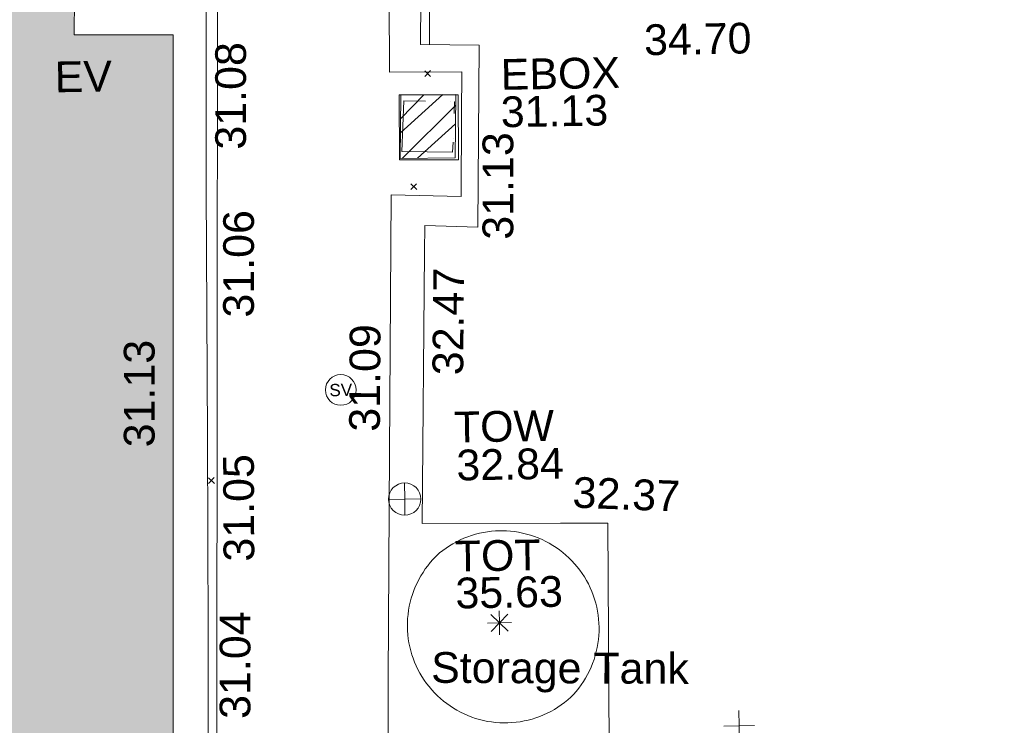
# Model space of a CAD drawing. Header units: millimetres. Extents: x -287732 to 520720, y -88450 to 287754.
# Tile 303 of 383: x 125493 to 137511, y 216961 to 225566. Entities that reach past the tile are written whole.
import ezdxf

# ---------------------------------------------------------------- set-up
doc = ezdxf.new("R2010")
doc.units = ezdxf.units.MM
for name, pattern in [('IMPORT-HIDDEN2 _3_', [4762.5, 3175, -1587.5]), ('IMPORT-UG_ELEC_STREET LIGHTING_QLB2 _2_', [2700, 1500, -300.0000000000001, 0, -250, 150, -300.0000000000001, 0, -200]), ('IMPORT-UG_UNIDENTIFIED_QLA _2_', [2350, 1500, -300.0000000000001, 0, -50, 150, -300.0000000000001, 0, -50])]:
    doc.linetypes.add(name, pattern=pattern)
for name, color, linetype, lineweight, true_color in [('00_TOPO_SERV_STOP_VALVE', 7, 'Continuous', 9, 0x666666), ('00_TOPO_TOP_OF_WALL', 7, 'Continuous', 9, 0x666666), ('00_UAV_BUILDING_OUTLINE', 5, 'Continuous', 9, 0x0000ff), ('00_UAV_COLLECTION_TANK', 4, 'Continuous', 9, 0x00ffff), ('00_UAV_EAVE', 7, 'Continuous', 9, 0x666666), ('00_UAV_ESB_BOX', 240, 'Continuous', 9, 0xff003f), ('00_UAV_LAND_DRAIN', 7, 'Continuous', 9, 0xff7f7f), ('00_UAV_LEVEL_SPOT', 7, 'Continuous', 9, 0x666666), ('00_UAV_PIPE', 140, 'Continuous', 9, 0x00bfff), ('00_UAV_TOP_OF_TANK', 7, 'Continuous', 9, 0x666666), ('00_UAV_TOP_OF_WALL', 7, 'Continuous', 9, 0x666666), ('00_UAV_WALL', 7, 'Continuous', 9, 0x7c00a5), ('12333-PUM-2D-U-0001-C01 - Rev2_REVIT IMPORT_dwg', 7, 'Continuous', 9, 0x767676), ('A_RHA_Line', 7, 'Continuous', 9, 0x00a600), ('PUM-CHAMBER EXTENTS', 6, 'IMPORT-HIDDEN2 _3_', 9, 0xff00ff), ('PUM-UNIDENTIFIED UTILITIES-QLA', 7, 'IMPORT-UG_UNIDENTIFIED_QLA _2_', 9, 0x52a500)]:
    doc.layers.add(name, color=color, linetype=linetype, lineweight=lineweight, true_color=true_color)
doc.layers.add('A_RHA_Detail', color=7, linetype='Continuous', lineweight=9)
doc.layers.add('GEN-TEXT', color=7, linetype='Continuous', lineweight=9)
doc.styles.add('Swis721 Lt BT', font='swissl.ttf', dxfattribs={"height": 399.9999999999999})
doc.styles.add('Swis721 Lt BT_2', font='swissl.ttf', dxfattribs={"height": 375})

# ---------------------------------------------------------------- blocks, each defined once
blk = doc.blocks.new('12333-PUM-2D-U-0001-C01 - Rev2_REVIT IMPORT_dwg_MSL_Sluice_Valve_SYM-2077246-Site Location Plan Proposed')
at = {"layer": '00_TOPO_SERV_STOP_VALVE', "color": 254, "true_color": 0xcccccc}
blk.add_circle((0, 0), 500.0000000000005, dxfattribs=at)
at = {"layer": '00_TOPO_SERV_STOP_VALVE', "insert": (0, 198.9876086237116), "char_height": 399.9999999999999, "width": 785.1100955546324, "attachment_point": 2, "line_spacing_factor": 1.005061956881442, "style": 'Swis721 Lt BT'}
blk.add_mtext('SV', dxfattribs=at)
blk = doc.blocks.new('12333-PUM-2D-U-0001-C01 - Rev2_REVIT IMPORT_dwg_TOT-2077635-Site Location Plan Proposed')
at = {"layer": '00_UAV_TOP_OF_TANK', "color": 254, "true_color": 0xcccccc, "flags": 128}
for points in [[(389.261101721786, 0), (0, 0), (0, 389.261101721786)], [(0, -389.261101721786), (0, 0), (-389.261101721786, 0)], [(275.2491646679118, 275.2491646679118), (0, 0), (-275.2491646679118, 275.2491646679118)], [(275.2491646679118, -275.2491646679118), (0, 0), (-275.2491646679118, -275.2491646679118)]]:
    blk.add_lwpolyline(points, dxfattribs=at)
blk = doc.blocks.new('12333-PUM-2D-U-0001-C01 - Rev2_REVIT IMPORT_dwg_TOW-2077249-Site Location Plan Proposed')
at = {"layer": '00_TOPO_TOP_OF_WALL', "color": 254, "true_color": 0xcccccc, "flags": 128}
for points in [[(0, 525.0554400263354), (0, 0), (-525.0554401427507, 0)], [(525.0554401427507, 0), (0, 0), (0, -525.0554400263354)]]:
    blk.add_lwpolyline(points, dxfattribs=at)
at = {"layer": '00_TOPO_TOP_OF_WALL', "color": 254, "true_color": 0xcccccc}
blk.add_circle((0, 0), 525.0554401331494, dxfattribs=at)
blk = doc.blocks.new('12333-PUM-2D-U-0001-C01 - Rev2_REVIT IMPORT_dwg_UAV-2077255-Site Location Plan Proposed')
at = {"layer": '00_UAV_LEVEL_SPOT', "color": 254, "true_color": 0xcccccc, "flags": 128}
for points in [[(500.0000000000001, 0), (0, 0), (0, 500.0000000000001)], [(0, -500.0000000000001), (0, 0), (-500.0000000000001, 0)]]:
    blk.add_lwpolyline(points, dxfattribs=at)
blk = doc.blocks.new('12333-PUM-2D-U-0001-C01 - Rev2_REVIT IMPORT_dwg_MGS62954_T2_Galway_ITM_3d_Rev1-2077680-Site Location Plan Proposed')
at = {"layer": '00_UAV_COLLECTION_TANK', "color": 254, "true_color": 0xcccccc, "flags": 128}
blk.add_lwpolyline([(534037952.1505001, 725770385.332), (534037914.159919, 725770353.065374), (534037874.8514762, 725770322.4179318), (534037834.2941318, 725770293.4434394), (534037792.5590372, 725770266.1927277), (534037749.7194101, 725770240.7136041), (534037705.8504058, 725770217.0507672), (534037661.028985, 725770195.2457299), (534037615.3337803, 725770175.3367457), (534037568.8449561, 725770157.3587418), (534037521.64407, 725770141.3432573), (534037473.8139282, 725770127.3183889), (534037425.4384409, 725770115.3087416), (534037376.6024755, 725770105.3353837), (534037327.3917065, 725770097.415812), (534037277.8924664, 725770091.5639204), (534037228.1915939, 725770087.7899749), (534037178.376281, 725770086.1005963), (534037128.5339208, 725770086.4987485), (534037078.7519537, 725770088.9837326), (534037029.1177142, 725770093.5511895), (534036979.7182775, 725770100.1931063), (534036930.6403072, 725770108.8978307), (534036881.9699026, 725770119.6500915), (534036833.7924482, 725770132.4310259), (534036786.1924636, 725770147.2182117), (534036739.2534553, 725770163.9857069), (534036693.0577703, 725770182.704096), (534036647.6864516, 725770203.3405403), (534036603.2190959, 725770225.8588364), (534036559.7337139, 725770250.2194802), (534036517.3065938, 725770276.3797338), (534036476.0121673, 725770304.293704), (534036435.9228788, 725770333.9124202), (534036397.1090584, 725770365.183921), (534036359.638799, 725770398.0533451), (534036323.577836, 725770432.4630289), (534036288.9894326, 725770468.352606), (534036255.9342685, 725770505.659114), (534036224.4703338, 725770544.3171042), (534036194.652827, 725770584.2587577), (534036166.5340581, 725770625.4140031), (534036140.1633568, 725770667.7106402), (534036115.5869865, 725770711.0744665), (534036092.8480626, 725770755.4294068), (534036071.9864765, 725770800.6976476), (534036053.0388268, 725770846.799773), (534036036.0383541, 725770893.6549042), (534036022.1505, 725770937.3320001), (534036008.9682178, 725770985.4011881), (534035997.8104272, 725771033.9802277), (534035988.6967032, 725771082.9838954), (534035981.6430339, 725771132.3262216), (534035976.661794, 725771181.9206431), (534035973.7617225, 725771231.6801544), (534035972.9479067, 725771281.5174607), (534035974.2217748, 725771331.3451304), (534035977.5810915, 725771381.0757484), (534035983.0199637, 725771430.622071), (534035990.5288498, 725771479.8971765), (534036000.0945765, 725771528.81462), (534036011.7003625, 725771577.2885834), (534036025.325847, 725771625.234027), (534036040.9471266, 725771672.5668383), (534036058.536796, 725771719.2039794), (534036078.063997, 725771765.0636328), (534036099.4944724, 725771810.0653453), (534036122.7906257, 725771854.1301684), (534036147.9115875, 725771897.1807976), (534036174.8132873, 725771939.1417073), (534036203.4485303, 725771979.939284), (534036233.7670805, 725772019.5019546), (534036265.7157488, 725772057.760313), (534036299.2384865, 725772094.647241), (534036334.2764833, 725772130.0980263), (534036370.7682706, 725772164.0504763), (534036380.1505, 725772172.332), (534036419.9019237, 725772202.5103452), (534036460.8822166, 725772230.9976021), (534036503.0194853, 725772257.7437941), (534036546.2398068, 725772282.7019997), (534036590.4673578, 725772305.8284333), (534036635.6245483, 725772327.0825237), (534036681.6321572, 725772346.4269836), (534036728.4094715, 725772363.8278763), (534036775.8744279, 725772379.254675), (534036823.9437568, 725772392.6803159), (534036872.5331282, 725772404.0812453), (534036921.5572999, 725772413.4374627), (534036970.9302667, 725772420.7325538), (534037020.5654117, 725772425.9537205), (534037070.375658, 725772429.0918033), (534037120.2736217, 725772430.1412969), (534037170.1717644, 725772429.1003599), (534037202.1505001, 725772427.332), (534037251.8591818, 725772422.8648797), (534037301.3371969, 725772416.320094), (534037350.4977444, 725772407.7091252), (534037399.2545797, 725772397.0470793), (534037447.5221668, 725772384.3526617), (534037495.215828, 725772369.6481423), (534037542.2518924, 725772352.9593183), (534037588.5478428, 725772334.3154671), (534037634.0224603, 725772313.7492968), (534037678.5959671, 725772291.2968869), (534037722.1901659, 725772266.9976269), (534037764.7285777, 725772240.894146), (534037806.1365759, 725772213.0322384), (534037846.3415166, 725772183.4607836), (534037885.2728669, 725772152.2316597), (534037922.8623276, 725772119.3996532), (534037959.0439543, 725772085.0223626), (534037993.754272, 725772049.1600976), (534038026.9323872, 725772011.8757728), (534038058.5200939, 725771973.2347972), (534038088.4619768, 725771933.3049606), (534038116.7055075, 725771892.1563133), (534038143.2011374, 725771849.8610439), (534038167.9023841, 725771806.493353), (534038190.7659131, 725771762.1293222), (534038211.7516142, 725771716.8467807), (534038230.8226712, 725771670.7251698), (534038247.9456272, 725771623.8454025), (534038263.0904423, 725771576.2897215), (534038276.2305477, 725771528.1415561), (534038287.342891, 725771479.4853743), (534038296.4079776, 725771430.4065355), (534038303.409904, 725771380.9911408), (534038308.3363867, 725771331.3258816), (534038311.1787829, 725771281.4978876), (534038311.9321058, 725771231.594574), (534038310.5950341, 725771181.7034881), (534038307.1699135, 725771131.9121559), (534038301.6627526, 725771082.3079284), (534038294.083213, 725771032.9778284), (534038284.4445917, 725770984.0083971), (534038272.7637983, 725770935.4855441), (534038259.0613247, 725770887.4943945), (534038243.3612097, 725770840.1191417), (534038225.6909966, 725770793.4428974), (534038206.0816851, 725770747.5475479), (534038184.5676767, 725770702.513609), (534038161.1867141, 725770658.4200858), (534038135.9798151, 725770615.3443333), (534038108.9912019, 725770573.3619207), (534038080.2682213, 725770532.5464998), (534038049.861263, 725770492.9696746), (534038017.8236715, 725770454.7008761), (534037984.2116514, 725770417.807241)], close=True, dxfattribs=at)
at = {"layer": '00_UAV_ESB_BOX', "color": 254, "true_color": 0xcccccc, "flags": 128}
blk.add_lwpolyline([(534036706.1505, 725777754.3320001), (534036694.1505001, 725776963.332), (534035974.2333395, 725776974.2536256), (534035986.2333394, 725777765.2536256)], close=True, dxfattribs=at)
at = {"layer": '00_UAV_LAND_DRAIN', "color": 254, "true_color": 0xcccccc, "flags": 128}
blk.add_lwpolyline([(534033507.7019633, 725764811.5966702), (534033618.8120132, 725769810.1173351), (534033620.1505001, 725769870.3319999), (534033710.9611723, 725774809.2069005), (534033783.1505001, 725778735.332), (534033786.2570464, 725779808.4411135), (534033800.7308004, 725784808.1792247), (534033806.1505001, 725786680.3320003), (534033714.1505001, 725786670.3320001), (534033701.021753, 725783635.403292), (534033690.1505001, 725781122.332), (534033646.7268459, 725778636.0494431), (534033612.1504999, 725776656.332), (534033572.6233523, 725773636.6806085), (534033541.1505, 725771232.3320001), (534033494.1242883, 725768637.3769853), (534033425.1505001, 725764831.332), (534033400.665271, 725763638.341874), (534033389.2668344, 725763082.9775764)], dxfattribs=at)
at = {"layer": '00_UAV_PIPE', "color": 254, "true_color": 0xcccccc, "flags": 128}
blk.add_lwpolyline([(534036366.9936132, 725778373.9141533), (534036380.1505, 725779397.3320001), (534041136.1505001, 725779310.3320001), (534041208.1505001, 725779343.332), (534041225.9519612, 725779385.546894)], dxfattribs=at)
at = {"layer": '00_UAV_WALL', "color": 254, "true_color": 0xcccccc, "flags": 128}
for points in [[(534036104.2378526, 725764808.5729617), (534035630.2775475, 725764808.1553998), (534035689.4244599, 725768411.136259), (534035726.1505, 725770648.332), (534035792.1285502, 725773409.9824679), (534035867.1694063, 725776550.9757928), (534036720.1505, 725776516.3320001), (534036743.9329351, 725777519.1580106), (534036756.1505001, 725778034.332), (534035874.1505001, 725778044.332), (534035917.8358616, 725781645.7849793), (534035974.5345253, 725786320.0640413), (534036202.9907179, 725786314.5181539)], [(534036283.006, 725779459.9585), (534036258.006, 725778376.9585), (534036974.006, 725778356.9585), (534036919.006, 725776135.9585001), (534036271.0060001, 725776169.9585001), (534036262.3188564, 725775842.3069291), (534036174.590358, 725772533.4655823), (534037863.4415845, 725772509.1793653), (534038440.5709687, 725772500.8800615), (534038411.1504999, 725769788.3320003), (534036848.1505, 725769794.3319999), (534036843.5849153, 725769647.4888628), (534036792.9814605, 725768019.927353), (534038404.1505, 725767930.3320003), (534038370.3250033, 725766173.4771214), (534038355.1505, 725765385.332), (534036124.9746233, 725765466.4995797)]]:
    blk.add_lwpolyline(points, dxfattribs=at)
at = {"xscale": 0.375, "yscale": 0.375, "zscale": 0.375}
for name, p in [('12333-PUM-2D-U-0001-C01 - Rev2_REVIT IMPORT_dwg_MSL_Sluice_Valve_SYM-2077246-Site Location Plan Proposed', (534035209.9875001, 725774181.297)), ('12333-PUM-2D-U-0001-C01 - Rev2_REVIT IMPORT_dwg_TOW-2077249-Site Location Plan Proposed', (534035967.006, 725772836.9584999)), ('12333-PUM-2D-U-0001-C01 - Rev2_REVIT IMPORT_dwg_TOT-2077635-Site Location Plan Proposed', (534037096.9875, 725771307.2970002)), ('12333-PUM-2D-U-0001-C01 - Rev2_REVIT IMPORT_dwg_UAV-2077255-Site Location Plan Proposed', (534040000.0000001, 725770000.0000001))]:
    blk.add_blockref(name, p, dxfattribs=at)
at = {"layer": '00_UAV_BUILDING_OUTLINE', "color": 251, "true_color": 0x666666, "insert": (534032550.6687774, 725773527.8053118), "char_height": 375, "width": 1495.902363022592, "attachment_point": 1, "rotation": 88.99776956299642, "line_spacing_factor": 1.005061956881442, "style": 'Swis721 Lt BT_2'}
blk.add_mtext('31.13', dxfattribs=at)
at = {"layer": '00_UAV_COLLECTION_TANK', "color": 251, "true_color": 0x666666, "insert": (534036258.4081765, 725770965.8618684), "char_height": 375, "width": 3599.663464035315, "attachment_point": 1, "rotation": 358.7631590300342, "line_spacing_factor": 1.005061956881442, "style": 'Swis721 Lt BT_2'}
blk.add_mtext('Storage Tank', dxfattribs=at)
at = {"layer": '00_UAV_EAVE', "insert": (534031786.2789966, 725778245.9284873), "char_height": 375, "width": 736.078940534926, "attachment_point": 1, "line_spacing_factor": 1.005061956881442, "style": 'Swis721 Lt BT_2'}
blk.add_mtext('EV', dxfattribs=at)
at = {"layer": '00_UAV_ESB_BOX', "color": 251, "true_color": 0x666666, "char_height": 375, "attachment_point": 1, "line_spacing_factor": 1.005061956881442, "style": 'Swis721 Lt BT_2'}
for s, insert, width in [('EBOX', (534037229.5774678, 725778181.222074), 1619.373669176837), ('31.13', (534037222.096543, 725777724.8476653), 1495.902363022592)]:
    blk.add_mtext(s, dxfattribs=dict(at, insert=insert, width=width))
at = {"layer": '00_UAV_LAND_DRAIN', "color": 251, "true_color": 0x666666, "char_height": 375, "width": 1495.902363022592, "attachment_point": 1, "line_spacing_factor": 1.005061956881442, "style": 'Swis721 Lt BT_2'}
for s, insert, rotation in [('31.08', (534033729.4776099, 725777138.1947364), 88.99941413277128), ('31.06', (534033789.985528, 725775088.5983719), 88.94662608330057), ('31.05', (534033743.3297758, 725772111.5081027), 89.25004277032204), ('31.04', (534033661.8791894, 725770196.2446387), 88.93337418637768)]:
    blk.add_mtext(s, dxfattribs=dict(at, insert=insert, rotation=rotation))
at = {"layer": '00_UAV_TOP_OF_TANK', "char_height": 375, "attachment_point": 1, "line_spacing_factor": 1.005061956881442, "style": 'Swis721 Lt BT_2'}
for s, insert, width in [('TOT', (534036566.2029436, 725772316.19319), 1139.735133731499), ('35.63', (534036566.2029436, 725771866.3875569), 1495.902363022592)]:
    blk.add_mtext(s, dxfattribs=dict(at, insert=insert, width=width))
at = {"layer": '00_UAV_TOP_OF_WALL', "char_height": 375, "attachment_point": 1, "line_spacing_factor": 1.005061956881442, "style": 'Swis721 Lt BT_2'}
for s, insert, width in [('34.70', (534038985.85447, 725778573.0010154), 1495.902363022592), ('TOW', (534036582.8868396, 725773890.9639986), 1343.937678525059), ('32.84', (534036605.3487469, 725773427.1160758), 1495.902363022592)]:
    blk.add_mtext(s, dxfattribs=dict(at, insert=insert, width=width))
at = {"layer": '00_UAV_WALL', "color": 251, "true_color": 0x666666, "char_height": 375, "width": 1495.902363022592, "attachment_point": 1, "line_spacing_factor": 1.005061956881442, "style": 'Swis721 Lt BT_2'}
for s, insert, rotation in [('31.13', (534036971.7484689, 725775982.8674196), 88.98835494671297), ('32.47', (534036331.4933857, 725774342.7471457), 88.48125224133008), ('31.09', (534035303.0112101, 725773671.7392106), 88.63141810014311), ('32.37', (534038029.3268374, 725773072.3275082), 356.84722051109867)]:
    blk.add_mtext(s, dxfattribs=dict(at, insert=insert, rotation=rotation))
blk = doc.blocks.new('12333-PUM-2D-U-0001-C01 - Rev2_REVIT IMPORT_dwg-1620468-Site Location Plan Proposed')
at = {"layer": 'PUM-CHAMBER EXTENTS', "true_color": 0xffaaff}
h = blk.add_hatch(dxfattribs=at)
h.set_pattern_fill('FP_3', color=211, style=0, pattern_type=2)
h.set_pattern_definition([(45, (-533641079.65, -725615854.3560001), (-265.1650429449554, 265.1650429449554), []), (45, (-533640902.873, -725615854.3560001), (-265.1650429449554, 265.1650429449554), [])])
h.paths.add_polyline_path([(394906.3501529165, 161136.6438213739), (395577.3501528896, 161134.6438212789), (395598.3501528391, 161905.643821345), (394927.3501528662, 161907.6438215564)])
at = {"layer": 'GEN-TEXT', "color": 253, "true_color": 0xaaaaaa}
for p, q in [((395222.994813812, 162131.2884822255), (395293.7054919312, 162201.9991603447)), ((395293.7054919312, 162131.2884822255), (395222.994813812, 162201.9991603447)), ((395028.9948137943, 160754.2884822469), (395099.7054919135, 160824.9991603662)), ((395099.7054919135, 160754.2884822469), (395028.9948137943, 160824.9991603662)), ((392496.9948137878, 157214.2884823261), (392567.705491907, 157284.9991604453)), ((392567.705491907, 157214.2884823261), (392496.9948137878, 157284.9991604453))]:
    blk.add_line(p, q, dxfattribs=at)
at = {"layer": 'PUM-CHAMBER EXTENTS', "color": 211, "linetype": 'Continuous', "true_color": 0xffaaff, "flags": 128}
blk.add_lwpolyline([(394906.3501529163, 161136.6438213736), (395577.3501528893, 161134.6438212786), (395598.350152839, 161905.6438213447), (394927.350152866, 161907.6438215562)], close=True, dxfattribs=at)
at = {"layer": 'PUM-UNIDENTIFIED UTILITIES-QLA', "color": 9, "true_color": 0xc5e1aa, "flags": 128}
blk.add_lwpolyline([(395546.3501529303, 161202.6438213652), (394927.350152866, 161222.6438213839), (394960.35015292, 161837.6438213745), (395579.3501531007, 161817.6438213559)], close=True, dxfattribs=at)
blk.add_blockref('12333-PUM-2D-U-0001-C01 - Rev2_REVIT IMPORT_dwg_MGS62954_T2_Galway_ITM_3d_Rev1-2077680-Site Location Plan Proposed', (-533641079.6498471, -725615854.3561786))

msp = doc.modelspace()

# ---------------------------------------------------------------- hatches: boundary and pattern name
at = {"layer": 'A_RHA_Detail', "true_color": 0xc0c0c0}
h = msp.add_hatch(color=9, dxfattribs=at)
h.paths.add_polyline_path([(-80880.60083809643, -68502.79057078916), (-80400.865924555, -68483.41509113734), (-80400.865924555, -62984.64684185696), (-24474.85765177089, -63009.32043784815), (-24456.14471271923, -50840.30023858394), (-36622.55041039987, -50831.65104353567), (-36622.55041039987, -44228.57792613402), (-50959.0526582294, -44218.38599194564), (-50959.0526582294, -42573.78171514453), (-54563.9325804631, -42571.21897729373), (-54565.69773352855, -45054.17447474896), (-92408.82109321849, -45027.27149621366), (-92411.78875845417, -49201.74309222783), (-100061.9988811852, -49201.74309222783), (-100052.2214449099, -64852.82557838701), (-86120.90825229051, -64852.82557838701), (-86092.1662649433, -62957.90041523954), (-84861.10047608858, -62957.90041523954), (-84854.79052929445, -68240.109737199), (-80870.60226892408, -68240.10973722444)])
h.paths.add_polyline_path([(-137238.9269902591, -68461.9384092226), (-132719.7426408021, -68433.0633692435), (-132847.0731201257, -62850.04282283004), (-130454.6837966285, -62916.63108078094), (-130498.2830220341, -61355.85393642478), (-117581.136331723, -61423.42893438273), (-117492.3908565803, -49183.91309190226), (-125136.5200282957, -49178.47881952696), (-125133.572703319, -45032.61887136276), (-163007.1824077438, -45005.6942194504), (-163007.1824076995, -44090.2963411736), (-163123.8521269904, -44090.21339942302), (-163122.6389897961, -42383.75184302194), (-166563.8543419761, -42383.75184298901), (-166565.034908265, -44044.39824208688), (-193158.4656786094, -44025.49275805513), (-193195.152889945, -62863.65652504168), (-137269.7106414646, -62916.63108078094), (-137254.3708868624, -65679.90523788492)])
h.paths.add_polyline_path([(120310.9497607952, -32334.28230164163), (120312.4652266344, -31610.73011961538), (133451.2244789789, -31638.24899384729), (133469.2230092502, -19717.98315780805), (121295.7536929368, -19692.48606430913), (121319.8434528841, -8190.941560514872), (112277.0825930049, -8172.001674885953), (112263.1770823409, -14811.1234547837), (78285.85310969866, -14739.95861438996), (78292.82277619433, -8167.077575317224), (75241.99098605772, -8160.673431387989), (69355.76844233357, -8152.931592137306), (69353.6659720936, -9156.74635762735), (68372.60878945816, -9154.691552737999), (68372.60878945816, -13705.52853215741), (69333.7233474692, -13707.54156770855), (69325.07112547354, -16249.53369228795), (66623.4489111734, -16249.53369228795), (66619.79243935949, -17995.29925530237), (65989.07757494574, -17995.2992552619), (65985.44262772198, -19730.78799483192), (57152.23993377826, -19712.28702421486), (57127.42535098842, -31559.89463417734), (70277.87165424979, -31587.43801817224), (70277.87165431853, -32271.7414715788), (78263.96947909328, -32285.12944888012), (78266.62661740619, -31019.79372153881), (112335.8856506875, -31091.15111860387), (112335.8856506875, -32317.57330553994), (119781.4233959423, -32333.17321913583)])
h.paths.add_polyline_path([(7503.717409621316, -1791.439263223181), (15482.43097392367, -674.0213231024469), (15484.0826588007, 148.1327206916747), (56188.28042539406, 205.5276654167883), (56155.84326007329, 14338.3166313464), (18016.62665935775, 14236.48149539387), (17967.9025208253, 34313.18372071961), (21727.10644863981, 34324.0692624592), (21708.90974962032, 40608.10218321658), (18009.66447159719, 40608.10218321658), (17995.54603706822, 45483.75063442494), (9770.084204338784, 45420.6329473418), (3966.213879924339, 45446.76585222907), (3984.771235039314, 14176.56786832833), (1023.062455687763, 14176.56786837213), (-276.5134647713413, 14190.52623461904), (-231.6790044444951, 5968.135265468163), (-226.4491536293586, 193.7444677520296), (553.0869992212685, 183.4716499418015), (7477.609307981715, 143.2867586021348), (7488.638446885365, -674.0213231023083)])
h.paths.add_polyline_path([(77755.59663317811, 53.47451145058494), (77729.51881611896, 1699.844979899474), (94464.47132486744, 1659.976083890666), (94606.37913471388, 17991.390236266), (88810.4190114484, 18015.03260816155), (88799.89418497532, 14436.74271609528), (69413.88950349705, 14457.8773889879), (69377.35724448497, 99.62816357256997), (75241.99098605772, 67.32134432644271)])
h.paths.add_polyline_path([(61252.12079701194, 46453.95617366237), (105774.7348988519, 46472.68783506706), (105768.2642198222, 61852.61234306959), (92285.13876309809, 61852.61234306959), (92308.59670399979, 65784.30757140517), (96107.4668000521, 65767.60445243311), (96059.68081117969, 75209.20847378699), (101084.8427276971, 75071.88872764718), (104988.0046543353, 74765.36560406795), (108403.6894220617, 74363.8408943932), (112009.2703903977, 73787.25420861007), (115645.3524815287, 73049.69667206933), (116890.8108051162, 72761.69136252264), (120208.9929833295, 71893.18353872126), (120865.241739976, 71703.68484519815), (124135.6329506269, 70669.67317906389), (127435.6253142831, 69480.50055823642), (127820.4368670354, 69394.93141813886), (128274.3081769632, 69331.69585753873), (128731.8791144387, 69306.66104516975), (129189.9401488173, 69320.00258290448), (129645.2782985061, 69371.62688826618), (130094.6997111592, 69461.17185603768), (130535.0520071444, 69588.00939074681), (130963.246434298, 69751.24981927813), (131376.2795165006, 69949.74812590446), (131771.2541232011, 70182.11198903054), (132162.5575600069, 70460.5404660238), (132496.0921583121, 70741.69081113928), (132820.871367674, 71064.98072578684), (133117.4593294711, 71414.31364272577), (133383.77568926, 71787.23923950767), (133616.5473239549, 72178.5372844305), (133817.1647262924, 72590.54524898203), (133982.6025969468, 73017.89547513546), (134111.7005086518, 73457.59040801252), (134203.5529320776, 73906.54590458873), (134257.5155883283, 74361.61286216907), (134272.5462649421, 74819.5993153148), (134250.5259875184, 75277.29281745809), (134189.6227572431, 75731.48297747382), (134090.9274700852, 76178.98397757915), (133955.1324028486, 76616.65691993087), (133783.1900598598, 77041.43184345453), (133576.3064937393, 77450.32925647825), (133335.932843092, 77840.48103920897), (133063.7551572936, 78209.15055532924), (132761.6825665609, 78553.75185442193), (132431.8338935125, 78871.8678050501), (132076.5227905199, 79161.26705197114), (131698.2415080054, 79419.91966861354), (131299.6434187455, 79646.01139197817), (131093.5942456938, 79746.34209763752), (132146.0467355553, 83110.22226145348), (122787.7632953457, 86282.54285518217), (121604.3555412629, 82800.3591886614), (117095.9864227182, 83870.84033785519), (116841.9598400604, 83526.35449572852), (116120.5435466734, 91221.93611972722), (110237.7341284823, 91274.27491021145), (110194.3680786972, 90435.39030214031), (104988.0046543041, 90486.49901390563), (104973.2761846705, 94309.82427956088), (103746.1314668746, 94309.8242795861), (103839.9937121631, 122852.1474271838), (96365.09202306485, 122931.9599470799), (96350.3400238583, 123952.4168585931), (104555.5505249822, 123902.1925226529), (104607.3234458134, 120248.5396156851), (125502.5015002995, 120134.1933400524), (125662.0200253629, 137657.3796882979), (114479.5865733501, 137699.2256881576), (114382.306264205, 129149.9458158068), (104644.159003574, 129187.9975073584), (104577.9931702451, 126217.3903144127), (101184.4926406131, 126159.1566967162), (101264.6166812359, 135959.2655565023), (89967.23178808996, 135988.8856164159), (89927.63362986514, 125823.6463181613), (93630.53562302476, 125840.7948842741), (93580.65688892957, 122931.9599470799), (88697.38835376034, 122904.7310126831), (88679.3898954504, 95739.09143775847), (86378.25848996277, 95739.09143775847), (86378.18187189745, 96178.1008337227), (83279.50743284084, 96200.92083327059), (83273.62493422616, 95735.74732133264), (70169.67509619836, 95733.22421950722), (70166.26842742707, 96272.07409347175), (66674.99731294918, 96257.14073655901), (66654.74538556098, 95755.71092136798), (65784.77231079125, 95755.71092136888), (65887.65094984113, 117470.630565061), (53473.3427162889, 117487.9046429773), (53434.44066309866, 98570.46349063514), (40649.41626916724, 98570.46349063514), (40610.16711559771, 94406.01479078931), (38853.82372868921, 94410.36303440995), (38848.65589191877, 89463.65332729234), (40612.46601912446, 89518.45976927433), (40665.38257362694, 86257.73741128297), (38372.19584460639, 86305.72309285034), (38369.79374539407, 76901.0507917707), (50937.9512507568, 76944.40198294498), (50922.88567286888, 74598.78180889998), (56484.9061132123, 74588.85093771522), (56484.9061132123, 75194.85181995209), (92465.4037153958, 75233.0258166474), (92645.92783662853, 71766.64845094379), (89810.55521366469, 69362.83965827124), (85313.16173974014, 69360.94750420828), (85313.16173974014, 66907.4050808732), (75210.14498263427, 66903.15451589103), (75210.14498263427, 63815.70944550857), (70819.40014309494, 63815.70999200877), (70819.21601505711, 64253.35708059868), (69456.83415683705, 64253.35708059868), (69455.7195737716, 66901.99623166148), (61303.32856759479, 66898.5668068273), (61304.56054988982, 63970.32021231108), (70500.41048208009, 63970.32021219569), (70500.4088543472, 61852.59006207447), (61245.6438848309, 61848.69637488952), (61252.03558504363, 46656.49344428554)])
h.paths.add_polyline_path([(-17153.16561239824, 48569.32684293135), (-17153.16561224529, 60770.38083685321), (-29362.88357759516, 60774.70428694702), (-29362.88357759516, 67399.20394580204), (-43507.24466814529, 67405.01911303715), (-43488.5313307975, 69093.07334175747), (-45766.41866231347, 69109.32868388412), (-45794.3462003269, 67405.01911303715), (-47272.11273194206, 67404.2124544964), (-47272.44887633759, 66454.91798908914), (-86004.56386332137, 66468.63299519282), (-86006.66970787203, 60521.58362721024), (-92662.87722510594, 60521.58362721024), (-92665.2138765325, 50184.35611932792), (-79752.0168396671, 50179.78309939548), (-79752.016597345, 48591.4932381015), (-17157.7163123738, 48569.32845417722)])
h.paths.add_polyline_path([(-201056.4185878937, 48628.75479108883), (-138377.9751621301, 48634.64535779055), (-138377.9751621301, 50133.28201003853), (-125467.710581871, 50134.49626164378), (-125468.6909603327, 60566.1903686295), (-132186.8595614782, 60565.86652591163), (-132187.4203588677, 66533.0197876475), (-170643.3098734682, 66805.61809689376), (-170643.3098732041, 67738.78475848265), (-200340.0100486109, 67488.93693764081), (-200348.7171487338, 60827.78025104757), (-201057.5650552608, 60827.71357558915), (-201056.6510294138, 51102.04313372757)])
h.paths.add_polyline_path([(-240051.5126725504, 54769.19491160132), (-239444.490259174, 54811.10754483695), (-239186.5396223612, 54841.92927608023), (-238764.8191577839, 54940.98166103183), (-238382.4735933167, 55122.46891388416), (-237990.3402229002, 55354.87497234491), (-237269.2031023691, 55936.21515020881), (-237032.4836384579, 56225.56611516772), (-236793.0039602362, 56569.31473944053), (-236554.5880578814, 57004.26389721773), (-236432.7219585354, 57267.46508908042), (-236300.081527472, 57753.26238983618), (-236250.7285154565, 58017.17885684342), (-236235.6490609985, 58516.21786804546), (-236233.2538429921, 58987.85640053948), (-236213.7029795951, 59823.48083769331), (-236363.8287855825, 59820.86038205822), (-236634.0279869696, 60698.06075827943), (-236391.9547756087, 61432.19726339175), (-236225.4740089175, 61435.10319600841), (-236201.6036569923, 62637.68779596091), (-232563.5271750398, 62639.28734435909), (-232563.5271750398, 63049.03842404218), (-232732.1945866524, 63049.15302218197), (-232860.1521277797, 63457.95890274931), (-232731.606808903, 63914.24862697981), (-232560.8209656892, 63914.24862697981), (-232515.1276847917, 70598.00033009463), (-240628.6947849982, 70598.85496273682), (-240629.7923196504, 72350.98321577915), (-246412.6011212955, 72347.36085933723), (-246412.6011212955, 70616.45923936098), (-254449.5805725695, 70618.60952619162), (-254454.637144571, 70754.06491720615), (-254469.7140363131, 73191.66276250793), (-263883.2532625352, 73267.83063688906), (-263902.4181505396, 68260.74348553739), (-263714.8217520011, 68259.82096572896), (-263552.9672900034, 67819.65434396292), (-263719.0883117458, 67392.2068408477), (-263913.6298699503, 67392.20684284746), (-263956.7001913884, 58633.76423459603), (-260181.1963171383, 58611.22607638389), (-260192.3146983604, 56354.25111579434), (-257184.684388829, 56339.46086021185), (-257213.4419957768, 57092.93866021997), (-257338.5163846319, 57093.27331223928), (-257471.0109294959, 57531.74572308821), (-257338.5163845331, 58062.22513696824), (-257203.4956297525, 58064.06881289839), (-257173.5751889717, 58598.54056692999), (-256478.2273617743, 58575.27357994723), (-256478.2273617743, 58788.51859473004), (-256013.0091299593, 58911.92701534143), (-255397.0786664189, 58780.99767617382), (-255397.0786664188, 58595.982422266), (-243809.885361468, 58585.92793201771), (-243805.3570672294, 58352.04527760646), (-243740.939469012, 57884.52572680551), (-243619.0830608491, 57421.84877545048), (-243424.3877545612, 56943.65915412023), (-243247.1437899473, 56608.24157713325), (-243003.0710579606, 56249.99021479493), (-242732.2093200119, 55932.75703082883), (-242371.7230178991, 55603.12658811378), (-242141.255125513, 55424.88676767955), (-241804.9643037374, 55216.88439822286), (-241529.4640827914, 55077.02869055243), (-241100.6275144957, 54917.18295003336), (-240836.2134980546, 54840.82833176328), (-240453.4486195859, 54788.60784130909), (-240218.9578693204, 54777.28227442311)])
h.paths.add_polyline_path([(40276.69022552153, 59895.36417752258), (40328.62676029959, 69196.9439153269), (36588.99968785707, 69217.8245910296), (36619.46637569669, 74674.25962428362), (32264.36460078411, 74687.02318924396), (32233.48293867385, 69156.26826306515), (11916.69390495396, 69269.70959686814), (11966.66200111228, 78218.75165974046), (29087.509017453, 78123.15526808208), (29143.44567205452, 88141.1370047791), (15719.348796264, 88216.09212953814), (15732.60379610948, 90589.9978889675), (4594.294101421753, 90652.19003489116), (4525.129359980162, 78265.12250449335), (10096.76365553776, 78234.01258731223), (10077.43887221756, 74773.03821910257), (4547.641142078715, 74803.91453678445), (4465.579974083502, 60107.1600234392), (19125.89094760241, 60025.30234268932), (19139.86249374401, 62527.53804644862), (31738.59196305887, 62457.19146404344), (31724.55430858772, 59943.11609815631), (38369.79364225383, 59906.01157293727)])
h.paths.add_polyline_path([(-246083.0241259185, 72334.29150213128), (-246083.0594797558, 72334.30275087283), (-246208.2905500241, 72334.29150213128)])
h.paths.add_polyline_path([(-114575.3004830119, 112178.0758695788), (-114575.3246435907, 112178.0758695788), (-114707.2752166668, 115801.5811617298)])
h.paths.add_polyline_path([(-154699.9178765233, 101760.4080976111), (-114382.050333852, 101776.0542914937), (-114382.050333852, 106926.9360164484), (-113755.641395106, 106927.1792101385), (-113757.5507412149, 111847.2721531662), (-114431.6837526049, 111847.2721531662), (-114431.8097758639, 112178.0758695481), (-114575.3004830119, 112178.0758695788), (-114578.9984943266, 121707.2390833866), (-123056.9849702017, 121707.2390833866), (-123068.8201032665, 156452.7036899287), (-119381.2340625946, 156454.1348067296), (-119381.2340625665, 160165.8597952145), (-115501.031452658, 160167.3662801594), (-115503.3750945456, 166206.5793118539), (-132411.7987151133, 166599.6604729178), (-132411.8243278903, 166665.6603411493), (-135275.0124468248, 166664.5490317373), (-135275.0124468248, 166628.1883101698), (-135911.3205076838, 166628.1944502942), (-135911.3479256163, 166352.1604668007), (-152521.1633846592, 166345.7146753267), (-152518.3680955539, 159142.6836790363), (-150699.3133726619, 159117.9265656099), (-150758.5477087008, 122560.691203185), (-151059.2005266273, 122560.691203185), (-151061.0981347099, 121302.4374932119), (-154138.3148337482, 121372.6012653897), (-154138.3148337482, 121865.1834517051), (-154704.3888425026, 121867.2611370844), (-154688.5451973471, 119352.3937021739), (-154745.5933227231, 119352.3715636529), (-154745.5763474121, 118722.1532660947), (-160794.1544526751, 118748.7442832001), (-160794.1544526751, 119410.5425977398), (-163852.1622693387, 119422.408321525), (-163855.0715294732, 118762.2003111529), (-167568.6765459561, 118778.5256058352), (-166634.6619849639, 124395.1277019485), (-166930.050559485, 124500.0918161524), (-167568.6765459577, 124707.6250903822), (-168028.2173235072, 124841.3808647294), (-168630.5006276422, 124991.3056740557), (-169238.2056069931, 125117.4693074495), (-169850.3952285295, 125219.6772876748), (-170466.1255403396, 125297.7720169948), (-171089.11025998, 125351.8553033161), (-171704.4065937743, 125381.1774255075), (-172325.0479971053, 125386.3595015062), (-172782.2248668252, 125374.5832362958), (-173401.7764235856, 125337.4554476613), (-174109.844898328, 125263.4341236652), (-174634.1213722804, 125190.4100126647), (-175245.0145766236, 125080.719099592), (-176047.1958093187, 124895.7675260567), (-176665.4852587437, 124724.7228134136), (-177045.3001228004, 124609.1129151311), (-177631.5127792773, 124405.2077276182), (-176665.4852586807, 118818.5158794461), (-177558.9402083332, 118822.4435768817), (-177662.2853368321, 125263.4341236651), (-176365.3912351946, 126542.9270807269), (-159462.2970490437, 126319.910391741), (-157057.7396790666, 128609.0850976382), (-157060.6673204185, 136153.1661957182), (-158638.8016610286, 137740.2441626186), (-159352.3735831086, 137740.2441626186), (-161634.4140634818, 140201.1078539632), (-168727.9404945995, 140256.8191146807), (-171035.0401161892, 137942.8847305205), (-174184.1459014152, 137942.8847305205), (-176460.1167434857, 140292.2858551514), (-177341.6856934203, 140292.2858551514), (-177341.7113613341, 140358.4281613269), (-183428.5803825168, 140356.0660244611), (-185921.6385985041, 137917.4639994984), (-185921.6385985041, 131757.3091155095), (-186906.8767412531, 131756.9267733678), (-187725.3914540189, 130809.9989183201), (-187724.058890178, 127376.1828148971), (-186481.0281350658, 126304.5577463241), (-186479.4846754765, 122327.2959175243), (-185176.2828158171, 121059.4673825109), (-180304.1129154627, 121059.4673824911), (-180304.1136492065, 118802.0484409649), (-193555.3706955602, 118802.0484409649), (-193555.368699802, 133117.8341649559), (-192593.6442938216, 133118.2073819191), (-192593.6442938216, 134200.8158367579), (-192224.6284783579, 134200.9592041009), (-192225.5653014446, 136615.0101267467), (-192595.0012460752, 136615.0101267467), (-192595.4357332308, 137734.4745165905), (-193589.2709668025, 137734.4746851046), (-193589.2685988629, 147474.570583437), (-193163.2062206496, 147492.8644732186), (-192765.7252967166, 147531.087133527), (-192359.9383250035, 147589.5931622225), (-192199.8207947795, 147616.5827294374), (-191882.7548926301, 147682.9245600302), (-191568.5380070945, 147761.6632019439), (-191257.654638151, 147852.677242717), (-190828.6072909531, 148002.2045655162), (-190647.7999969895, 148070.9514233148), (-190349.7690789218, 148197.8750094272), (-190056.9509284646, 148336.4013817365), (-189769.797051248, 148486.3169427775), (-189405.3590254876, 148698.0567944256), (-189132.906026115, 148873.2749095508), (-188867.542109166, 149059.0543929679), (-188609.6764469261, 149255.1087866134), (-188354.9814055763, 149465.3525772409), (-188079.6339208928, 149713.879248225), (-187884.9836199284, 149901.8220103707), (-187545.928247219, 150265.8040604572), (-187446.29984479, 150378.3960832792), (-187241.3270201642, 150629.2310214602), (-187046.3599558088, 150887.9197697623), (-186861.6992771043, 151154.0634500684), (-186546.1373636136, 151669.829875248), (-186524.4196769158, 151707.0632450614), (-163675.2898318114, 151669.829875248), (-163687.5843045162, 148134.07679455), (-157303.6541541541, 148136.492106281), (-157303.6541541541, 155759.91501608), (-157557.4317586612, 155765.0384228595), (-157555.9168973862, 166678.0466575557), (-187009.2021991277, 166699.7464767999), (-187013.0952111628, 162054.4009359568), (-188707.17754695, 162044.5925187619), (-188705.9961892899, 155021.5333641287), (-188737.9999316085, 154650.5326604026), (-188799.0133969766, 154283.1866125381), (-188857.2045401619, 154035.4341107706), (-188966.1106131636, 153679.3368924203), (-189102.6200311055, 153332.8820747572), (-189265.8911675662, 152998.2056672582), (-189454.9174011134, 152677.371060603), (-189645.2484685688, 152421.3220123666), (-189916.9563410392, 152104.2450531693), (-190212.7041973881, 151809.4634871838), (-190530.6686598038, 151538.7947471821), (-190868.8893671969, 151293.9075915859), (-191225.281078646, 151076.3118324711), (-191597.6465194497, 150887.3490191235), (-192092.8415776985, 150682.5621956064), (-192519.2468154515, 150561.8451365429), (-192903.8930791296, 150482.240889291), (-193187.215491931, 150440.8868273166), (-193594.1866364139, 150407.1257787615), (-193594.5952989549, 151459.9895227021), (-205369.2399268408, 151455.4201247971), (-205354.4523517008, 113350.0822379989), (-207187.1580384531, 113349.3710182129), (-207184.3024929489, 105991.0636522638), (-205312.8748221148, 105991.1901500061), (-205311.2362476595, 101769.6553082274), (-175488.6451201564, 101781.2285901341), (-175488.6451201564, 110889.6985621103), (-154703.4627663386, 110897.5679794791), (-154700.2792295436, 102691.5597281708)])
h.paths.add_polyline_path([(193735.9435693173, 113047.8274774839), (208865.0938716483, 114991.0266430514), (208976.1154123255, 114126.6471160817), (216447.8967332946, 115086.3281915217), (216038.7305308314, 118271.9702413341), (232648.5073383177, 120405.3421626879), (233425.993615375, 114352.0734369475), (240632.2017567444, 115277.6440988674), (239854.8412683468, 121329.9334727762), (256406.8682407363, 123455.8879629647), (257091.7572256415, 118089.1198988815), (264572.2871227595, 119040.8180953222), (261877.8350555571, 138524.7609215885), (259178.7147038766, 138221.6086035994), (259197.3483655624, 137439.0084132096), (254686.1480587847, 136897.0007612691), (255412.6810205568, 131314.8303176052), (240852.7447969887, 129522.4514056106), (239771.0426543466, 137918.8519126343), (240649.5822431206, 138010.1984551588), (240062.3063116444, 142776.6750342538), (239165.7694642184, 142685.0143484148), (237630.9646614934, 151018.3171732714), (266172.8791088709, 154560.7889781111), (271297.1876944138, 142612.4006970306), (276531.7397502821, 144861.098714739), (274941.5029779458, 148527.9037281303), (302074.5307653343, 160134.9084326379), (300215.9323773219, 164320.1841173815), (301528.1613272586, 164907.0997989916), (300405.1237791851, 167477.8916353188), (299016.6944531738, 166945.7181824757), (295626.7488506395, 174518.754428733), (294333.0289184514, 177537.1551681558), (287288.8475947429, 174518.754428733), (289427.6893504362, 169661.0163463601), (272956.7816584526, 162557.1203578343), (271943.2187787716, 164897.4305293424), (267016.3118217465, 162764.0369715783), (268502.3094164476, 159357.0430143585), (265200.4029574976, 157946.4096681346), (226856.416695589, 153146.7821792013), (227510.3041274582, 148852.0205334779), (228280.9873165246, 141179.0007483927), (227302.3544112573, 141050.281300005), (227895.3788235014, 136433.1758633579), (228748.5501749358, 136523.8855003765), (229602.3077302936, 128023.7667641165), (217691.2359889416, 126493.8999679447), (217642.3600127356, 126874.433267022), (215138.5007311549, 126552.8357430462), (215194.9980427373, 126112.965074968), (215015.6132226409, 126089.924757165), (214840.9672575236, 127449.66446064), (192258.7012018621, 124549.1816390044), (193486.3576426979, 114991.0266430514)])
h.paths.add_polyline_path([(-78076.24187439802, 117605.5188722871), (-78076.23951902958, 117610.0871211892), (-78070.318122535, 129485.7330792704), (-74723.15926543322, 129478.385255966), (-74723.15926543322, 125435.7860624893), (-48015.64546086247, 125380.0246061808), (-47996.55031653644, 135872.5822179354), (-61198.15919578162, 135901.5630078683), (-74714.72264144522, 135923.5088764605), (-74723.6287602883, 131865.2975510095), (-78070.318122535, 131872.642169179), (-78062.97909487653, 149549.7689430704), (-58292.26570492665, 149541.5607197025), (-58292.26570491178, 148946.2407608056), (-37707.70924046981, 148937.6946533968), (-37703.30827430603, 159740.0672041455), (-44148.26955755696, 159742.7429641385), (-44148.26955755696, 162961.3319174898), (-49829.95437583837, 162961.3319174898), (-49830.92144130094, 160632.0129326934), (-78494.09026625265, 160643.9130440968), (-78494.09026625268, 161615.1537738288), (-78739.225852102, 161615.2555472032), (-78691.7919454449, 168187.9195488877), (-90844.57645036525, 168126.8149079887), (-90962.52567694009, 152686.7636277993), (-89064.97866809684, 152685.9758215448), (-89079.54115380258, 117610.0871211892), (-78374.80218507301, 117605.6428258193)])
h.paths.add_polyline_path([(69254.82576126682, 129235.9722870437), (69259.97086178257, 136167.789247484), (86068.0992678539, 136131.0235193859), (86008.66431381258, 164703.3084147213), (58789.63167882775, 164723.511581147), (58789.63167882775, 170119.2062865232), (54460.1632489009, 170122.4198087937), (54457.21717773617, 166153.279245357), (47042.2151650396, 166158.7829869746), (47041.10931533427, 164668.9097040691), (39173.27935198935, 164674.7495545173), (39172.83712618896, 164078.9539098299), (17014.87910992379, 164095.4005254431), (17002.38841206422, 147267.1142245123), (12659.63471563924, 147267.1142245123), (12653.60087534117, 139137.9291796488), (17031.41608901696, 139134.6797717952), (17024.5879174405, 129935.3194463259), (39191.34773726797, 129918.8662983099), (39191.34773726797, 129258.2867272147), (69014.0340609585, 129236.1510132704)])
h.paths.add_polyline_path([(39265.62356917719, 139467.8223435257), (33050.91021530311, 139484.1586867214), (33087.56357182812, 153427.9220784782), (39277.60130889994, 153411.6505991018), (39277.60130890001, 152830.3127277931), (43058.29603858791, 152820.3745823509), (43024.83899408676, 140092.5601633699), (39267.2657899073, 140092.5601633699)])
h.paths.add_polyline_path([(1979.548949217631, 189123.2414339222), (18699.10403225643, 189180.0465563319), (18678.46874730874, 195253.6675675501), (24349.02704561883, 195272.9334348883), (24334.96888372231, 199550.7690688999), (28829.78348974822, 199566.0403168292), (28798.3577216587, 208815.6446464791), (24334.949615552, 208806.151404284), (24333.90624841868, 209113.2475694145), (16811.59093053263, 209087.6903002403), (16806.58456499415, 208843.5909093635), (6772.293057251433, 208809.4991440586), (6797.166076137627, 201488.5780549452), (-8471.058649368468, 201436.7038490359), (-8471.058649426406, 200429.0172028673), (-11856.09020770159, 200417.5164702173), (-11823.72827009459, 190892.3684138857), (-7614.729360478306, 190906.6685966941), (-7614.729360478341, 190170.8290169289), (-4608.619189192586, 190169.2993656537), (-4608.238782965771, 190916.8832264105), (1973.379031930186, 190939.2444180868), (1977.122761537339, 189837.3456693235)])
h.paths.add_polyline_path([(-20506.22133143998, 190640.0286460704), (-20122.28942212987, 206347.1214480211), (-41550.34215551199, 207015.2557957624), (-41462.26177903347, 210449.6195896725), (-31391.41053372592, 210152.0276719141), (-31078.64493155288, 223862.5743669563), (-44305.08575743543, 224230.7972280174), (-44490.79956591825, 211865.5542346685), (-47510.12209648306, 211942.9901385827), (-47722.57925071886, 203659.0205614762), (-47076.06680548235, 203635.3001465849), (-47175.4684425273, 199531.9403872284), (-46801.21126120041, 199520.4703269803), (-46873.68175963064, 195478.5899481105), (-44600.40472248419, 195425.2559779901), (-44685.88459507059, 192243.2795180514), (-38073.99929115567, 192135.6564362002), (-38104.39995468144, 191126.972250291), (-21537.79264466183, 190668.5723412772)])
h.paths.add_polyline_path([(16801.02360973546, 195961.500137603), (9656.615133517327, 196015.1086063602), (9643.838150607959, 199513.9922857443), (11631.77992468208, 199485.8321209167), (11631.7920940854, 203322.2460456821), (16806.58456511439, 203391.4855728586), (16801.0407710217, 195984.4293109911)])
h.paths.add_polyline_path([(122084.9264926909, 200536.2570557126), (122088.1805162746, 206386.1947929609), (125211.1061638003, 206386.1947929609), (125211.1162733, 206645.8932837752), (126202.7098976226, 206645.8932838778), (126203.0204769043, 207041.0477229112), (130401.4034741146, 206979.0758390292), (130444.2691124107, 209883.280297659), (126202.8383603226, 209945.8832030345), (126203.0204769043, 214624.1281189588), (127364.791950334, 214624.1281190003), (127365.2106673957, 225380.2058567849), (126159.8599207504, 225380.2527798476), (126207.4133336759, 241475.3410923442), (119482.5411291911, 241495.8747898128), (119479.2041949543, 246182.0096278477), (109943.9121324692, 246175.2196735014), (109953.2702601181, 233033.381429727), (115000.5285021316, 233033.3814296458), (114999.579292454, 208653.4991933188), (112026.3032630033, 208653.4991933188), (112024.3519988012, 200538.6761891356), (122024.6079402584, 200536.2715596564)])
h.paths.add_polyline_path([(30087.05071580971, 200986.75440713), (38030.67179071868, 201028.6865660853), (38030.67179071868, 202922.9731660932), (38109.89531492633, 202923.3913649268), (38067.25569096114, 208827.6066631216), (38013.35839378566, 208827.6672237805), (38012.38630971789, 209012.5383931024), (30044.90685988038, 208970.480297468), (30076.83023715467, 202922.9203834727)])
h.paths.add_polyline_path([(195986.2599417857, 205661.5722736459), (202896.8751332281, 206052.0074670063), (202676.8862551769, 209945.7611691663), (195766.2710618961, 209555.3259759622)])
h.paths.add_polyline_path([(-91652.40581580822, 206392.6172135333), (-79454.24421187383, 206432.5105635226), (-79629.29258199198, 238245.6998510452), (-68904.21147484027, 238215.095164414), (-68918.55832832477, 246312.9061543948), (-68918.56040493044, 246314.0782553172), (-68756.515268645, 246312.9061543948), (-68755.20581930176, 246638.9786699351), (-79620.07671794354, 246651.3624133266), (-79606.5628449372, 247343.5411849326), (-82154.50636787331, 247318.0695596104), (-82154.50636787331, 247488.1275895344), (-91640.64698348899, 247472.5371040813), (-91638.72040628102, 246846.4753752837), (-131470.3702759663, 246641.42150215), (-131470.3702759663, 250159.5419305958), (-142857.1087886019, 250176.7939677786), (-142864.0554935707, 246220.0701029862), (-165118.8027587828, 246272.3986783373), (-165040.0492656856, 253907.936045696), (-178677.4727934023, 253929.5079730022), (-178699.5521575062, 238176.7234097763), (-138599.3373496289, 238209.4781454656), (-138548.4479938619, 206627.5237025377), (-126646.6702863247, 206572.2299428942), (-126666.6805510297, 234825.8818836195), (-124962.7180531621, 234825.9534805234), (-124969.0241559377, 234688.4891474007), (-91595.61129713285, 234664.3133306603), (-91650.87307429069, 207155.5994723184)])
h.paths.add_polyline_path([(142123.7078574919, 209113.5383730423), (152768.4446292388, 209127.3137314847), (152745.2992288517, 227012.63380935), (142100.5623961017, 226998.8584508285), (142121.8067345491, 210582.5602643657)])
h.paths.add_polyline_path([(168998.8561129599, 209274.9592350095), (169026.8416078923, 226860.3446540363), (161686.6780314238, 226876.6646907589), (161647.6783165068, 209291.3037608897), (168846.6177107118, 209275.2977201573)])
h.paths.add_polyline_path([(49761.46820719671, 218476.5678095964), (49794.00484360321, 223316.1680811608), (41274.07755982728, 223363.4010619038), (41273.58999769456, 223290.8795634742), (32187.30576796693, 223351.9666549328), (32202.10532419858, 225553.2987454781), (20081.83724695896, 225634.7833114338), (20035.26675877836, 218707.7438801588), (31566.33951793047, 218630.2204881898), (31566.12891731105, 218598.8950898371), (49750.1971391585, 218476.6435849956)])
h.paths.add_polyline_path([(162361.9830851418, 234154.05208666), (162366.6425722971, 241589.9129272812), (135261.102696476, 241630.986197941), (135249.088870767, 234197.8735112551), (160249.0277027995, 234157.4671671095)])
h.paths.add_polyline_path([(176458.8604389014, 246709.5724700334), (176516.2484477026, 252173.1529804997), (168884.2833866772, 252253.3171281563), (168934.86529241, 257068.9279575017), (164355.0504715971, 257117.0331241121), (164296.1746742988, 251511.808811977), (164416.8965511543, 251510.5407811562), (164367.8024342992, 246836.573754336), (171460.1142273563, 246762.0779818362)])

# ---------------------------------------------------------------- linework, layer by layer
at = {"layer": 'A_RHA_Line', "color": 7}
for p, q in [((126159.8599208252, 225380.2527798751), (126207.413333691, 241475.3410924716)), ((127365.2106673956, 225380.2058575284), (126159.8599208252, 225380.2527798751)), ((127364.7919485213, 214624.0828931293), (127365.2106673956, 225380.2058575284))]:
    msp.add_line(p, q, dxfattribs=at)

# ---------------------------------------------------------------- block references
at = {"layer": '12333-PUM-2D-U-0001-C01 - Rev2_REVIT IMPORT_dwg', "color": 254, "linetype": 'IMPORT-UG_ELEC_STREET LIGHTING_QLB2 _2_', "true_color": 0xffd4d4, "rotation": 0.9999999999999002}
msp.add_blockref('12333-PUM-2D-U-0001-C01 - Rev2_REVIT IMPORT_dwg-1620468-Site Location Plan Proposed', (-261895.0770586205, 55869.5817132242), dxfattribs=at)

doc.saveas('drawing.dxf')
